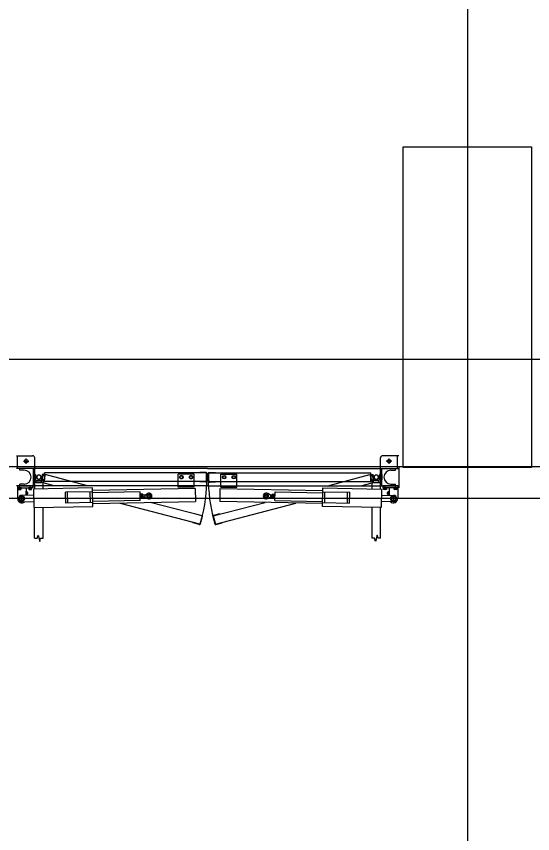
# Model space of a CAD drawing. Extents: x -264222 to -263592, y -1242345 to -1242048.
# Drawn here: x -263871.577 to -263869.163, y -1242243.025 to -1242239.201 of the extents above; entities that cross this region are included whole.
import ezdxf

# ---------------------------------------------------------------- set-up
doc = ezdxf.new("R2010")
doc.units = 0
doc.layers.add('HESCON_OSI_STAVBY_KFA', color=7, linetype='Continuous')
doc.layers.add('KFA_2D_SITUACIA_DSP', color=7, linetype='Continuous')

msp = doc.modelspace()

# ---------------------------------------------------------------- linework, layer by layer
at = {"layer": 'HESCON_OSI_STAVBY_KFA'}
for p, q in [((-263869.4678, -1242083.2372), (-263869.4678, -1242246.7072)), ((-263792.6528, -1242240.8072), (-263911.5228, -1242240.8072))]:
    msp.add_line(p, q, dxfattribs=at)
at = {"layer": 'KFA_2D_SITUACIA_DSP'}
for p, q in [((-263869.7677, -1242241.3122), (-263869.7677, -1242239.8122)), ((-263869.7677, -1242239.8122), (-263869.1677, -1242239.8122)), ((-263869.1677, -1242239.8122), (-263869.1677, -1242241.3122)), ((-263871.5775, -1242241.2573), (-263871.5015, -1242241.2573)), ((-263871.5715, -1242241.3173), (-263871.5715, -1242241.2573)), ((-263871.5445, -1242241.2823), (-263871.5185, -1242241.2823)), ((-263871.5315, -1242241.2953), (-263871.5315, -1242241.2693)), ((-263871.4915, -1242241.3173), (-263871.4915, -1242241.2673)), ((-263869.8745, -1242241.3173), (-263869.8745, -1242241.2673)), ((-263869.7885, -1242241.2573), (-263869.8645, -1242241.2573)), ((-263869.8215, -1242241.2823), (-263869.8475, -1242241.2823)), ((-263869.8345, -1242241.2953), (-263869.8345, -1242241.2693)), ((-263869.7945, -1242241.3173), (-263869.7945, -1242241.2573)), ((-263894.581, -1242241.3072), (-263809.3546, -1242241.3072)), ((-263870.683, -1242241.3173), (-263871.5775, -1242241.3173)), ((-263871.5615, -1242241.3248), (-263871.5615, -1242241.3173)), ((-263871.5405, -1242241.3248), (-263871.5615, -1242241.3248)), ((-263871.4975, -1242241.3973), (-263871.4975, -1242241.3173)), ((-263871.4915, -1242241.3973), (-263871.4915, -1242241.3173)), ((-263870.683, -1242241.3173), (-263869.7885, -1242241.3173)), ((-263869.8745, -1242241.3973), (-263869.8745, -1242241.3173)), ((-263869.8685, -1242241.3973), (-263869.8685, -1242241.3173)), ((-263869.8255, -1242241.3248), (-263869.8045, -1242241.3248)), ((-263869.8045, -1242241.3248), (-263869.8045, -1242241.3173)), ((-263869.7885, -1242241.3073), (-263869.7885, -1242241.4073)), ((-263869.1677, -1242241.3122), (-263869.7677, -1242241.3122)), ((-263871.4975, -1242241.3448), (-263871.4975, -1242241.3698)), ((-263871.4975, -1242241.3448), (-263871.4875, -1242241.3448)), ((-263871.4975, -1242241.3698), (-263871.4875, -1242241.3698)), ((-263871.4875, -1242241.3448), (-263871.4875, -1242241.3698)), ((-263871.4875, -1242241.3563), (-263871.4779, -1242241.3492)), ((-263871.4875, -1242241.3583), (-263871.4875, -1242241.3563)), ((-263871.4779, -1242241.3653), (-263871.4875, -1242241.3583)), ((-263871.48, -1242241.3632), (-263871.473, -1242241.3728)), ((-263871.471, -1242241.3728), (-263871.4639, -1242241.3632)), ((-263871.4683, -1242241.3666), (-263871.4573, -1242241.3622)), ((-263871.466, -1242241.3492), (-263871.4565, -1242241.3563)), ((-263871.4565, -1242241.3583), (-263871.466, -1242241.3653)), ((-263871.4567, -1242241.3603), (-263871.4642, -1242241.351)), ((-263871.4602, -1242241.3734), (-263871.4538, -1242241.3492)), ((-263871.4573, -1242241.3622), (-263871.4567, -1242241.3603)), ((-263871.4465, -1242241.3448), (-263871.4565, -1242241.3448)), ((-263871.4565, -1242241.3448), (-263871.4565, -1242241.3698)), ((-263871.4565, -1242241.3563), (-263871.4565, -1242241.3583)), ((-263871.4465, -1242241.3698), (-263871.4565, -1242241.3698)), ((-263871.4441, -1242241.3518), (-263871.4538, -1242241.3492)), ((-263871.4422, -1242241.3445), (-263871.4525, -1242241.3832)), ((-263870.688, -1242241.3373), (-263871.4465, -1242241.3373)), ((-263871.4465, -1242241.3773), (-263871.4465, -1242241.3373)), ((-263871.4465, -1242241.3448), (-263871.4465, -1242241.3698)), ((-263871.2454, -1242241.3973), (-263871.4422, -1242241.3445)), ((-263870.7455, -1242241.3433), (-263870.8205, -1242241.3433)), ((-263870.8205, -1242241.3973), (-263870.8205, -1242241.3433)), ((-263870.8094, -1242241.3505), (-263870.8133, -1242241.3573)), ((-263870.8133, -1242241.3573), (-263870.8094, -1242241.3641)), ((-263870.8015, -1242241.3505), (-263870.8094, -1242241.3505)), ((-263870.8094, -1242241.3641), (-263870.8015, -1242241.3641)), ((-263870.7976, -1242241.3573), (-263870.8015, -1242241.3505)), ((-263870.8015, -1242241.3641), (-263870.7976, -1242241.3573)), ((-263870.7644, -1242241.3505), (-263870.7683, -1242241.3573)), ((-263870.7683, -1242241.3573), (-263870.7644, -1242241.3641)), ((-263870.7565, -1242241.3505), (-263870.7644, -1242241.3505)), ((-263870.7644, -1242241.3641), (-263870.7565, -1242241.3641)), ((-263870.7526, -1242241.3573), (-263870.7565, -1242241.3505)), ((-263870.7565, -1242241.3641), (-263870.7526, -1242241.3573)), ((-263870.7455, -1242241.3973), (-263870.7455, -1242241.3433)), ((-263870.69, -1242241.3353), (-263870.72, -1242241.3353)), ((-263870.72, -1242241.3373), (-263870.72, -1242241.3353)), ((-263870.688, -1242241.3773), (-263870.688, -1242241.3373)), ((-263870.686, -1242241.3753), (-263870.686, -1242241.3393)), ((-263870.68, -1242241.3753), (-263870.68, -1242241.3393)), ((-263870.678, -1242241.3373), (-263869.9195, -1242241.3373)), ((-263870.678, -1242241.3773), (-263870.678, -1242241.3373)), ((-263870.676, -1242241.3353), (-263870.646, -1242241.3353)), ((-263870.646, -1242241.3373), (-263870.646, -1242241.3353)), ((-263870.6205, -1242241.3433), (-263870.5455, -1242241.3433)), ((-263870.6205, -1242241.3973), (-263870.6205, -1242241.3433)), ((-263870.6133, -1242241.3573), (-263870.6094, -1242241.3505)), ((-263870.6094, -1242241.3641), (-263870.6133, -1242241.3573)), ((-263870.6094, -1242241.3505), (-263870.6015, -1242241.3505)), ((-263870.6015, -1242241.3641), (-263870.6094, -1242241.3641)), ((-263870.6015, -1242241.3505), (-263870.5976, -1242241.3573)), ((-263870.5976, -1242241.3573), (-263870.6015, -1242241.3641)), ((-263870.5683, -1242241.3573), (-263870.5644, -1242241.3505)), ((-263870.5644, -1242241.3641), (-263870.5683, -1242241.3573)), ((-263870.5644, -1242241.3505), (-263870.5565, -1242241.3505)), ((-263870.5565, -1242241.3641), (-263870.5644, -1242241.3641)), ((-263870.5565, -1242241.3505), (-263870.5526, -1242241.3573)), ((-263870.5526, -1242241.3573), (-263870.5565, -1242241.3641)), ((-263870.5455, -1242241.3973), (-263870.5455, -1242241.3433)), ((-263870.1205, -1242241.3973), (-263869.9238, -1242241.3445)), ((-263869.9238, -1242241.3445), (-263869.9134, -1242241.3832)), ((-263869.9218, -1242241.3518), (-263869.9122, -1242241.3492)), ((-263869.9195, -1242241.3773), (-263869.9195, -1242241.3373)), ((-263869.9195, -1242241.3448), (-263869.9095, -1242241.3448)), ((-263869.9195, -1242241.3448), (-263869.9195, -1242241.3698)), ((-263869.9195, -1242241.3698), (-263869.9095, -1242241.3698)), ((-263869.9057, -1242241.3734), (-263869.9122, -1242241.3492)), ((-263869.9095, -1242241.3448), (-263869.9095, -1242241.3698)), ((-263869.8999, -1242241.3492), (-263869.9095, -1242241.3563)), ((-263869.9095, -1242241.3563), (-263869.9095, -1242241.3583)), ((-263869.9095, -1242241.3583), (-263869.8999, -1242241.3653)), ((-263869.9092, -1242241.3603), (-263869.9018, -1242241.351)), ((-263869.9087, -1242241.3622), (-263869.9092, -1242241.3603)), ((-263869.8976, -1242241.3666), (-263869.9087, -1242241.3622)), ((-263869.895, -1242241.3728), (-263869.902, -1242241.3632)), ((-263869.8859, -1242241.3632), (-263869.893, -1242241.3728)), ((-263869.8785, -1242241.3563), (-263869.888, -1242241.3492)), ((-263869.888, -1242241.3653), (-263869.8785, -1242241.3583)), ((-263869.8785, -1242241.3448), (-263869.8785, -1242241.3698)), ((-263869.8685, -1242241.3448), (-263869.8785, -1242241.3448)), ((-263869.8785, -1242241.3583), (-263869.8785, -1242241.3563)), ((-263869.8685, -1242241.3698), (-263869.8785, -1242241.3698)), ((-263869.8685, -1242241.3448), (-263869.8685, -1242241.3698)), ((-263870.683, -1242241.3973), (-263871.5775, -1242241.3973)), ((-263871.5725, -1242241.3973), (-263871.5725, -1242241.4073)), ((-263871.5725, -1242241.3973), (-263871.5025, -1242241.3973)), ((-263871.5725, -1242241.4073), (-263871.5025, -1242241.4073)), ((-263871.572, -1242241.4073), (-263871.572, -1242241.4573)), ((-263871.5536, -1242241.4073), (-263871.5704, -1242241.4073)), ((-263871.5704, -1242241.409), (-263871.5704, -1242241.4073)), ((-263871.562, -1242241.4171), (-263871.562, -1242241.4028)), ((-263871.5405, -1242241.3898), (-263871.5615, -1242241.3898)), ((-263871.5615, -1242241.3973), (-263871.5615, -1242241.3898)), ((-263871.5536, -1242241.409), (-263871.5536, -1242241.4073)), ((-263871.532, -1242241.4073), (-263871.532, -1242241.4419)), ((-263871.5046, -1242241.4073), (-263871.5214, -1242241.4073)), ((-263871.5214, -1242241.409), (-263871.5214, -1242241.4073)), ((-263871.513, -1242241.4171), (-263871.513, -1242241.4028)), ((-263871.5046, -1242241.409), (-263871.5046, -1242241.4073)), ((-263871.5025, -1242241.3973), (-263871.5025, -1242241.4073)), ((-263871.2219, -1242241.4072), (-263871.4969, -1242241.4127)), ((-263871.452, -1242241.3828), (-263871.492, -1242241.3828)), ((-263871.492, -1242241.4126), (-263871.492, -1242241.3828)), ((-263871.4915, -1242241.4126), (-263871.4915, -1242241.3973)), ((-263871.4845, -1242241.3728), (-263871.4595, -1242241.3728)), ((-263871.4845, -1242241.3828), (-263871.4845, -1242241.3728)), ((-263871.4845, -1242241.3828), (-263871.4595, -1242241.3828)), ((-263871.473, -1242241.3728), (-263871.471, -1242241.3728)), ((-263871.4506, -1242241.3759), (-263871.4602, -1242241.3734)), ((-263871.4595, -1242241.3828), (-263871.4595, -1242241.3728)), ((-263871.4, -1242241.3973), (-263871.4525, -1242241.3832)), ((-263871.452, -1242241.4118), (-263871.452, -1242241.3828)), ((-263870.688, -1242241.3773), (-263871.4465, -1242241.3773)), ((-263871.2202, -1242241.4942), (-263871.2219, -1242241.4072)), ((-263870.8205, -1242241.4033), (-263870.8205, -1242241.3973)), ((-263870.7455, -1242241.4033), (-263870.8205, -1242241.4033)), ((-263870.7455, -1242241.4033), (-263870.7455, -1242241.3973)), ((-263870.72, -1242241.3793), (-263870.72, -1242241.3773)), ((-263870.69, -1242241.3793), (-263870.72, -1242241.3793)), ((-263870.705, -1242241.3802), (-263870.705, -1242241.3773)), ((-263870.6898, -1242241.3743), (-263870.6898, -1242241.3833)), ((-263870.683, -1242241.3973), (-263869.7885, -1242241.3973)), ((-263870.678, -1242241.3773), (-263869.9195, -1242241.3773)), ((-263870.6762, -1242241.3743), (-263870.6762, -1242241.3833)), ((-263870.676, -1242241.3793), (-263870.646, -1242241.3793)), ((-263870.6609, -1242241.3802), (-263870.6609, -1242241.3773)), ((-263870.646, -1242241.3793), (-263870.646, -1242241.3773)), ((-263870.6205, -1242241.4033), (-263870.6205, -1242241.3973)), ((-263870.6205, -1242241.4033), (-263870.5455, -1242241.4033)), ((-263870.5455, -1242241.4033), (-263870.5455, -1242241.3973)), ((-263870.1458, -1242241.4942), (-263870.144, -1242241.4072)), ((-263870.144, -1242241.4072), (-263869.8691, -1242241.4127)), ((-263869.966, -1242241.3973), (-263869.9134, -1242241.3832)), ((-263869.9154, -1242241.3759), (-263869.9057, -1242241.3734)), ((-263869.914, -1242241.3828), (-263869.874, -1242241.3828)), ((-263869.914, -1242241.4118), (-263869.914, -1242241.3828)), ((-263869.8815, -1242241.3728), (-263869.9065, -1242241.3728)), ((-263869.9065, -1242241.3828), (-263869.9065, -1242241.3728)), ((-263869.8815, -1242241.3828), (-263869.9065, -1242241.3828)), ((-263869.893, -1242241.3728), (-263869.895, -1242241.3728)), ((-263869.8815, -1242241.3828), (-263869.8815, -1242241.3728)), ((-263869.8745, -1242241.4126), (-263869.8745, -1242241.3973)), ((-263869.874, -1242241.4126), (-263869.874, -1242241.3828)), ((-263869.8635, -1242241.3973), (-263869.8635, -1242241.4073)), ((-263869.7935, -1242241.3973), (-263869.8635, -1242241.3973)), ((-263869.7935, -1242241.4073), (-263869.8635, -1242241.4073)), ((-263869.8614, -1242241.4073), (-263869.8446, -1242241.4073)), ((-263869.8614, -1242241.409), (-263869.8614, -1242241.4073)), ((-263869.853, -1242241.4171), (-263869.853, -1242241.4028)), ((-263869.8446, -1242241.409), (-263869.8446, -1242241.4073)), ((-263869.834, -1242241.4073), (-263869.834, -1242241.4419)), ((-263869.8255, -1242241.3898), (-263869.8045, -1242241.3898)), ((-263869.8124, -1242241.4073), (-263869.7956, -1242241.4073)), ((-263869.8124, -1242241.409), (-263869.8124, -1242241.4073)), ((-263869.8045, -1242241.3973), (-263869.8045, -1242241.3898)), ((-263869.804, -1242241.4171), (-263869.804, -1242241.4028)), ((-263869.7956, -1242241.409), (-263869.7956, -1242241.4073)), ((-263869.794, -1242241.4073), (-263869.794, -1242241.4573)), ((-263869.7935, -1242241.3973), (-263869.7935, -1242241.4073)), ((-263871.5536, -1242241.409), (-263871.5704, -1242241.409)), ((-263871.5552, -1242241.409), (-263871.5688, -1242241.409)), ((-263871.5688, -1242241.409), (-263871.5688, -1242241.4145)), ((-263871.5688, -1242241.4145), (-263871.5552, -1242241.4145)), ((-263871.5622, -1242241.4514), (-263871.552, -1242241.4455)), ((-263871.562, -1242241.409), (-263871.562, -1242241.4136)), ((-263871.5552, -1242241.4145), (-263871.5552, -1242241.409)), ((-263871.4963, -1242241.4412), (-263871.5523, -1242241.4423)), ((-263871.552, -1242241.4729), (-263871.552, -1242241.4417)), ((-263871.552, -1242241.4455), (-263871.5418, -1242241.4514)), ((-263871.532, -1242241.4323), (-263871.5219, -1242241.4323)), ((-263871.5315, -1242241.4419), (-263871.5315, -1242241.4227)), ((-263871.5046, -1242241.409), (-263871.5214, -1242241.409)), ((-263871.5062, -1242241.409), (-263871.5198, -1242241.409)), ((-263871.5198, -1242241.409), (-263871.5198, -1242241.4145)), ((-263871.5198, -1242241.4145), (-263871.5062, -1242241.4145)), ((-263871.513, -1242241.409), (-263871.513, -1242241.4136)), ((-263871.5062, -1242241.4145), (-263871.5062, -1242241.409)), ((-263871.4969, -1242241.4127), (-263871.4951, -1242241.4996)), ((-263871.2215, -1242241.4257), (-263871.3476, -1242241.4282)), ((-263871.3466, -1242241.4782), (-263871.3476, -1242241.4282)), ((-263871.3366, -1242241.478), (-263871.3376, -1242241.428)), ((-263871.2305, -1242241.4759), (-263871.2315, -1242241.4259)), ((-263870.7407, -1242241.4106), (-263871.2216, -1242241.4202)), ((-263870.9986, -1242241.4263), (-263871.2214, -1242241.4307)), ((-263870.9978, -1242241.4662), (-263870.9986, -1242241.4263)), ((-263870.9934, -1242241.4362), (-263870.9984, -1242241.4362)), ((-263870.993, -1242241.4561), (-263870.9934, -1242241.4362)), ((-263870.9934, -1242241.4377), (-263870.9927, -1242241.4363)), ((-263870.9931, -1242241.4546), (-263870.9934, -1242241.4377)), ((-263870.9862, -1242241.4362), (-263870.9927, -1242241.4363)), ((-263870.9861, -1242241.4411), (-263870.9926, -1242241.4412)), ((-263870.9854, -1242241.4375), (-263870.9862, -1242241.4362)), ((-263870.9851, -1242241.4545), (-263870.9854, -1242241.4375)), ((-263870.9772, -1242241.4408), (-263870.9853, -1242241.441)), ((-263870.9772, -1242241.4408), (-263870.9641, -1242241.4333)), ((-263870.9772, -1242241.4408), (-263870.977, -1242241.4508)), ((-263870.7407, -1242241.4106), (-263870.7395, -1242241.4716)), ((-263870.6252, -1242241.4106), (-263870.6264, -1242241.4716)), ((-263870.6252, -1242241.4106), (-263870.1443, -1242241.4202)), ((-263870.3888, -1242241.4408), (-263870.4019, -1242241.4333)), ((-263870.3888, -1242241.4408), (-263870.389, -1242241.4508)), ((-263870.3888, -1242241.4408), (-263870.3806, -1242241.441)), ((-263870.3809, -1242241.4545), (-263870.3805, -1242241.4375)), ((-263870.3805, -1242241.4375), (-263870.3797, -1242241.4362)), ((-263870.3798, -1242241.4411), (-263870.3734, -1242241.4412)), ((-263870.3797, -1242241.4362), (-263870.3733, -1242241.4363)), ((-263870.3725, -1242241.4377), (-263870.3733, -1242241.4363)), ((-263870.3729, -1242241.4561), (-263870.3725, -1242241.4362)), ((-263870.3729, -1242241.4546), (-263870.3725, -1242241.4377)), ((-263870.3725, -1242241.4362), (-263870.3675, -1242241.4362)), ((-263870.3681, -1242241.4662), (-263870.3673, -1242241.4263)), ((-263870.3673, -1242241.4263), (-263870.1445, -1242241.4307)), ((-263870.1444, -1242241.4257), (-263870.0184, -1242241.4282)), ((-263870.1354, -1242241.4759), (-263870.1344, -1242241.4259)), ((-263870.0294, -1242241.478), (-263870.0284, -1242241.428)), ((-263870.0194, -1242241.4782), (-263870.0184, -1242241.4282)), ((-263869.8691, -1242241.4127), (-263869.8708, -1242241.4996)), ((-263869.8697, -1242241.4412), (-263869.8137, -1242241.4423)), ((-263869.8614, -1242241.409), (-263869.8446, -1242241.409)), ((-263869.8598, -1242241.409), (-263869.8462, -1242241.409)), ((-263869.8598, -1242241.4145), (-263869.8598, -1242241.409)), ((-263869.8462, -1242241.4145), (-263869.8598, -1242241.4145)), ((-263869.853, -1242241.409), (-263869.853, -1242241.4136)), ((-263869.8462, -1242241.409), (-263869.8462, -1242241.4145)), ((-263869.834, -1242241.4323), (-263869.8441, -1242241.4323)), ((-263869.8345, -1242241.4419), (-263869.8345, -1242241.4227)), ((-263869.814, -1242241.4455), (-263869.8242, -1242241.4514)), ((-263869.814, -1242241.4729), (-263869.814, -1242241.4417)), ((-263869.8038, -1242241.4514), (-263869.814, -1242241.4455)), ((-263869.8124, -1242241.409), (-263869.7956, -1242241.409)), ((-263869.8108, -1242241.409), (-263869.7972, -1242241.409)), ((-263869.8108, -1242241.4145), (-263869.8108, -1242241.409)), ((-263869.7972, -1242241.4145), (-263869.8108, -1242241.4145)), ((-263869.804, -1242241.409), (-263869.804, -1242241.4136)), ((-263869.7972, -1242241.409), (-263869.7972, -1242241.4145)), ((-263871.5676, -1242241.4573), (-263871.5364, -1242241.4573)), ((-263871.5622, -1242241.4632), (-263871.5622, -1242241.4514)), ((-263871.552, -1242241.469), (-263871.5622, -1242241.4632)), ((-263871.5418, -1242241.4632), (-263871.552, -1242241.469)), ((-263871.5517, -1242241.4723), (-263871.4957, -1242241.4711)), ((-263871.5418, -1242241.4514), (-263871.5418, -1242241.4632)), ((-263871.2205, -1242241.4757), (-263871.3466, -1242241.4782)), ((-263870.9978, -1242241.4662), (-263871.2206, -1242241.4707)), ((-263871.2204, -1242241.4812), (-263870.7395, -1242241.4716)), ((-263870.7194, -1242241.5775), (-263871.0961, -1242241.4787)), ((-263870.993, -1242241.4561), (-263870.998, -1242241.4562)), ((-263870.9931, -1242241.4546), (-263870.9923, -1242241.4559)), ((-263870.9859, -1242241.4509), (-263870.9924, -1242241.451)), ((-263870.9858, -1242241.4558), (-263870.9923, -1242241.4559)), ((-263870.9851, -1242241.4545), (-263870.9858, -1242241.4558)), ((-263870.977, -1242241.4508), (-263870.9851, -1242241.451)), ((-263870.977, -1242241.4508), (-263870.9636, -1242241.4578)), ((-263870.7091, -1242241.5389), (-263870.9522, -1242241.4758)), ((-263870.6569, -1242241.5389), (-263870.4138, -1242241.4758)), ((-263870.6465, -1242241.5775), (-263870.2699, -1242241.4787)), ((-263870.1455, -1242241.4812), (-263870.6264, -1242241.4716)), ((-263870.389, -1242241.4508), (-263870.4024, -1242241.4578)), ((-263870.389, -1242241.4508), (-263870.3808, -1242241.451)), ((-263870.3809, -1242241.4545), (-263870.3801, -1242241.4558)), ((-263870.3801, -1242241.4558), (-263870.3737, -1242241.4559)), ((-263870.38, -1242241.4509), (-263870.3736, -1242241.451)), ((-263870.3729, -1242241.4546), (-263870.3737, -1242241.4559)), ((-263870.3729, -1242241.4561), (-263870.3679, -1242241.4562)), ((-263870.3681, -1242241.4662), (-263870.1453, -1242241.4707)), ((-263870.1454, -1242241.4757), (-263870.0194, -1242241.4782)), ((-263869.8143, -1242241.4723), (-263869.8703, -1242241.4711)), ((-263869.7984, -1242241.4573), (-263869.8296, -1242241.4573)), ((-263869.8242, -1242241.4514), (-263869.8242, -1242241.4632)), ((-263869.8242, -1242241.4632), (-263869.814, -1242241.469)), ((-263869.814, -1242241.469), (-263869.8038, -1242241.4632)), ((-263869.8038, -1242241.4632), (-263869.8038, -1242241.4514)), ((-263871.4951, -1242241.4996), (-263871.2202, -1242241.4942)), ((-263871.492, -1242241.6429), (-263871.492, -1242241.4996)), ((-263871.452, -1242241.6429), (-263871.452, -1242241.4988)), ((-263869.8708, -1242241.4996), (-263870.1458, -1242241.4942)), ((-263869.914, -1242241.6429), (-263869.914, -1242241.4988)), ((-263869.874, -1242241.6429), (-263869.874, -1242241.4996)), ((-263870.74, -1242241.5306), (-263870.7395, -1242241.5287)), ((-263870.7395, -1242241.5287), (-263870.7105, -1242241.5365)), ((-263870.7091, -1242241.5389), (-263870.7194, -1242241.5775)), ((-263870.7077, -1242241.5414), (-263870.717, -1242241.5761)), ((-263870.6583, -1242241.5414), (-263870.649, -1242241.5761)), ((-263870.6569, -1242241.5389), (-263870.6465, -1242241.5775)), ((-263870.6265, -1242241.5287), (-263870.6555, -1242241.5365)), ((-263870.626, -1242241.5306), (-263870.6265, -1242241.5287)), ((-263870.7509, -1242241.5712), (-263870.7503, -1242241.5693)), ((-263870.7219, -1242241.579), (-263870.7509, -1242241.5712)), ((-263870.6441, -1242241.579), (-263870.6151, -1242241.5712)), ((-263870.6151, -1242241.5712), (-263870.6156, -1242241.5693)), ((-263871.48, -1242241.6429), (-263871.476, -1242241.6279)), ((-263871.476, -1242241.6279), (-263871.468, -1242241.6579)), ((-263869.89, -1242241.6279), (-263869.898, -1242241.6579)), ((-263869.8859, -1242241.6429), (-263869.89, -1242241.6279)), ((-263871.492, -1242241.6429), (-263871.48, -1242241.6429)), ((-263871.468, -1242241.6579), (-263871.4639, -1242241.6429)), ((-263871.4639, -1242241.6429), (-263871.452, -1242241.6429)), ((-263869.902, -1242241.6429), (-263869.914, -1242241.6429)), ((-263869.898, -1242241.6579), (-263869.902, -1242241.6429)), ((-263869.874, -1242241.6429), (-263869.8859, -1242241.6429))]:
    msp.add_line(p, q, dxfattribs=at)
msp.add_lwpolyline([(-263794.8928, -1242227.3822), (-263808.9678, -1242241.4572), (-263894.9678, -1242241.4572), (-263909.0428, -1242227.3822), (-263909.0428, -1242196.3327), (-263914.1428, -1242196.3327), (-263914.1428, -1242132.4327), (-263909.0428, -1242132.4327), (-263909.0428, -1242101.3822), (-263894.9678, -1242087.3072), (-263808.9678, -1242087.3072), (-263794.8928, -1242101.3822), (-263794.8928, -1242227.3822)], dxfattribs=at)
for centre, radius in [((-263871.5315, -1242241.2823), 0.008), ((-263869.8345, -1242241.2823), 0.008), ((-263870.8055, -1242241.3573), 0.0084), ((-263870.8055, -1242241.3573), 0.0068), ((-263870.7605, -1242241.3573), 0.0084), ((-263870.7605, -1242241.3573), 0.0068), ((-263870.6055, -1242241.3573), 0.0084), ((-263870.6055, -1242241.3573), 0.0068), ((-263870.5605, -1242241.3573), 0.0084), ((-263870.5605, -1242241.3573), 0.0068), ((-263871.552, -1242241.4573), 0.0126), ((-263870.9571, -1242241.4454), 0.00952), ((-263870.9571, -1242241.4454), 0.00645), ((-263870.9571, -1242241.4454), 0.005), ((-263870.4089, -1242241.4454), 0.00952), ((-263870.4089, -1242241.4454), 0.00645), ((-263870.4089, -1242241.4454), 0.005), ((-263869.814, -1242241.4573), 0.0126), ((-263871.552, -1242241.4573), 0.0102), ((-263869.814, -1242241.4573), 0.0102)]:
    msp.add_circle(centre, radius, dxfattribs=at)
for centre, radius, start, end in [((-263871.5015, -1242241.2673), 0.01, 0, 90), ((-263869.8645, -1242241.2673), 0.01, 90, 180), ((-263871.5405, -1242241.3573), 0.0325, 270, 90), ((-263869.8255, -1242241.3573), 0.0325, 90, 270), ((-263871.472, -1242241.3573), 0.01, 53.6139, 306.3861), ((-263871.472, -1242241.3573), 0.01, 323.6139, 216.3861), ((-263871.472, -1242241.3573), 0.01, 38.6139, 291.3861), ((-263871.472, -1242241.3573), 0.01, 233.6139, 126.3861), ((-263871.472, -1242241.3573), 0.7862, 345, 0), ((-263870.69, -1242241.3393), 0.004, 0, 90), ((-263869.894, -1242241.3573), 0.7862, 180, 195), ((-263870.676, -1242241.3393), 0.004, 90, 180), ((-263869.894, -1242241.3573), 0.01, 53.6139, 306.3861), ((-263869.894, -1242241.3573), 0.01, 323.6139, 216.3861), ((-263869.894, -1242241.3573), 0.01, 248.6139, 141.3861), ((-263869.894, -1242241.3573), 0.01, 233.6139, 126.3861), ((-263870.69, -1242241.3753), 0.004, 270, 0), ((-263870.676, -1242241.3753), 0.004, 180, 270), ((-263871.5654, -1242241.4077), 0.0068, 240, 300), ((-263871.552, -1242241.4573), 0.015, 91.14, 271.14), ((-263871.5586, -1242241.4077), 0.0068, 240, 300), ((-263871.5315, -1242241.4323), 0.008, 266.4167, 93.5833), ((-263871.5164, -1242241.4077), 0.0068, 240, 300), ((-263871.5096, -1242241.4077), 0.0068, 240, 300), ((-263870.9891, -1242241.4387), 0.00432, 146.5466, 215.7334), ((-263870.9771, -1242241.4458), 0.0161, 163.4401, 198.8399), ((-263870.9897, -1242241.4387), 0.00432, 326.5466, 35.7334), ((-263871.0014, -1242241.4463), 0.0161, 343.4401, 18.8399), ((-263870.9571, -1242241.4454), 0.014, 242.4029, 119.8771), ((-263870.4089, -1242241.4454), 0.014, 60.1229, 297.5971), ((-263870.3646, -1242241.4463), 0.0161, 161.1601, 196.5599), ((-263870.3762, -1242241.4387), 0.00432, 144.2666, 213.4534), ((-263870.3888, -1242241.4458), 0.0161, 341.1601, 16.5599), ((-263870.3769, -1242241.4387), 0.00432, 324.2666, 33.4534), ((-263869.8564, -1242241.4077), 0.0068, 240, 300), ((-263869.8496, -1242241.4077), 0.0068, 240, 300), ((-263869.8345, -1242241.4323), 0.008, 86.4167, 273.5833), ((-263869.814, -1242241.4573), 0.015, 268.86, 88.86), ((-263869.8074, -1242241.4077), 0.0068, 240, 300), ((-263869.8006, -1242241.4077), 0.0068, 240, 300), ((-263871.552, -1242241.4573), 0.02, 180, 312.5496), ((-263870.9888, -1242241.4534), 0.00432, 146.5466, 215.7334), ((-263870.9924, -1242241.451), 0.0001, 21.9532, 91.14), ((-263870.9859, -1242241.4509), 0.0001, 91.14, 160.3268), ((-263870.9894, -1242241.4534), 0.00432, 326.5466, 35.7334), ((-263870.3765, -1242241.4534), 0.00432, 144.2666, 213.4534), ((-263870.38, -1242241.4509), 0.0001, 19.6732, 88.86), ((-263870.3736, -1242241.451), 0.0001, 88.86, 158.0468), ((-263870.3772, -1242241.4534), 0.00432, 324.2666, 33.4534), ((-263869.814, -1242241.4573), 0.02, 227.4504, 0), ((-263870.7115, -1242241.5403), 0.004, 345, 75), ((-263870.6544, -1242241.5403), 0.004, 105, 195), ((-263870.7208, -1242241.5751), 0.004, 255, 345), ((-263870.6451, -1242241.5751), 0.004, 195, 285)]:
    msp.add_arc(centre, radius, start, end, dxfattribs=at)

doc.saveas('drawing.dxf')
